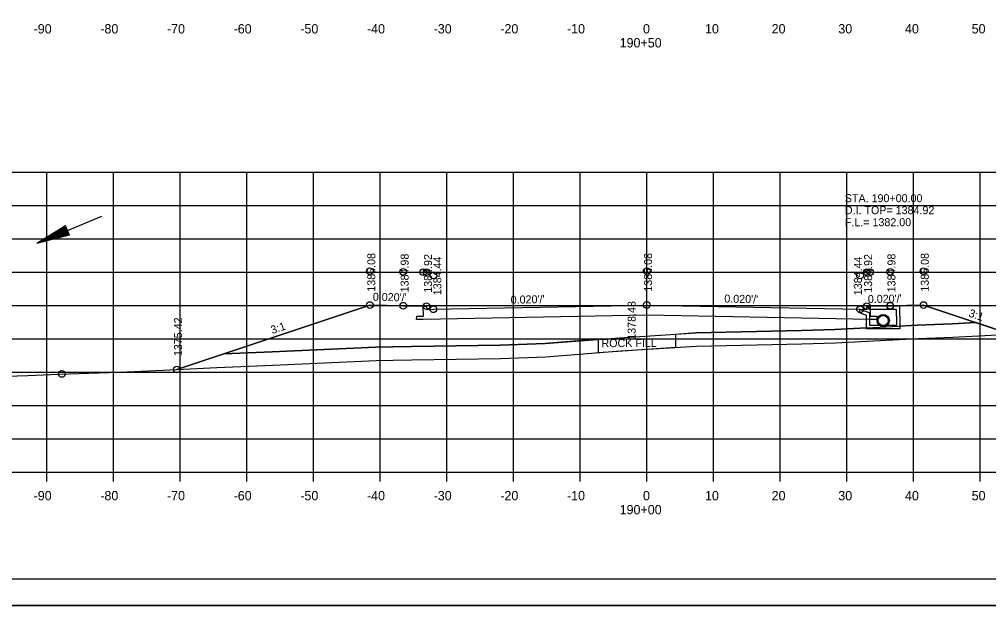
# Model space of a CAD drawing. Extents: x 1374311 to 1383814, y 384102 to 406278.
# Drawn here: x 1382546 to 1382691.4, y 399878.3 to 399966.2 of the extents above; entities that cross this region are included whole.
import ezdxf

# ---------------------------------------------------------------- set-up
doc = ezdxf.new("R2010")
doc.units = 0
for name, color, linetype in [('R_Axis', 7, 'Continuous'), ('R_Axis Annot', 7, 'Continuous'), ('R_Border', 7, 'Continuous'), ('R_Draft', 7, 'Continuous'), ('R_Exist Surface', 7, 'Continuous'), ('R_Fin Surface', 7, 'Continuous'), ('R_Grid', 7, 'Continuous'), ('R_No Plot', 7, 'Continuous'), ('R_Water', 7, 'Continuous'), ('R_Water Annot', 7, 'Continuous'), ('R_Xsect Elev', 7, 'Continuous'), ('R_Xsect Slope', 7, 'Continuous')]:
    doc.layers.add(name, color=color, linetype=linetype)

msp = doc.modelspace()

# ---------------------------------------------------------------- linework, layer by layer
at = {"layer": 'R_Axis'}
for p, q in [((1382500.07, 399898.28), (1382780.07, 399898.28)), ((1382550.07, 399896.88), (1382550.07, 399898.28)), ((1382560.07, 399896.88), (1382560.07, 399898.28)), ((1382570.07, 399896.88), (1382570.07, 399898.28)), ((1382580.07, 399896.88), (1382580.07, 399898.28)), ((1382590.07, 399896.88), (1382590.07, 399898.28)), ((1382600.07, 399896.88), (1382600.07, 399898.28)), ((1382610.07, 399896.88), (1382610.07, 399898.28)), ((1382620.07, 399896.88), (1382620.07, 399898.28)), ((1382630.07, 399896.88), (1382630.07, 399898.28)), ((1382640.07, 399896.88), (1382640.07, 399898.28)), ((1382650.07, 399896.88), (1382650.07, 399898.28)), ((1382660.07, 399896.88), (1382660.07, 399898.28)), ((1382670.07, 399896.88), (1382670.07, 399898.28)), ((1382680.07, 399896.88), (1382680.07, 399898.28)), ((1382690.07, 399896.88), (1382690.07, 399898.28))]:
    msp.add_line(p, q, dxfattribs=at)
at = {"layer": 'R_Border'}
msp.add_line((1382798.25, 399882.28), (1382482.07, 399882.28), dxfattribs=at)
at = {"layer": 'R_Draft'}
for p, q in [((1382552.9, 399935.23), (1382548.57, 399932.61)), ((1382552.94, 399935.11), (1382549.34, 399932.93)), ((1382553.47, 399933.84), (1382552.9, 399935.23)), ((1382553.47, 399933.84), (1382548.57, 399932.61)), ((1382553.42, 399933.96), (1382549.34, 399932.93)), ((1382552.99, 399935), (1382550.13, 399933.27)), ((1382553.38, 399934.08), (1382550.13, 399933.27)), ((1382553.04, 399934.88), (1382550.9, 399933.59)), ((1382553.33, 399934.19), (1382550.9, 399933.59)), ((1382553.09, 399934.76), (1382551.68, 399933.91)), ((1382553.28, 399934.31), (1382551.68, 399933.91)), ((1382553.14, 399934.64), (1382552.46, 399934.23)), ((1382553.23, 399934.43), (1382552.46, 399934.23))]:
    msp.add_line(p, q, dxfattribs=at)
at = {"layer": 'R_Exist Surface'}
msp.add_lwpolyline([(1382535.89, 399912.45), (1382547.24, 399912.8), (1382551.84, 399913.01), (1382560.98, 399913.31), (1382567.56, 399913.6), (1382575.59, 399914.01), (1382583.99, 399914.36), (1382599.5, 399915.06), (1382602.03, 399915.08), (1382604.82, 399915.14), (1382618.16, 399915.35), (1382624.93, 399915.59), (1382636.15, 399916.47), (1382647.56, 399917.17), (1382663.36, 399917.56), (1382668.39, 399917.69), (1382680.78, 399918.36), (1382685.99, 399918.56), (1382690.79, 399918.81), (1382703.4, 399919.46)], dxfattribs=at)
msp.add_circle((1382675.55, 399921.03), 0.917, dxfattribs=at)
at = {"layer": 'R_Fin Surface'}
for p, q in [((1382694.64, 399919.01), (1382689.44, 399920.74)), ((1382673.05, 399919.94), (1382668.31, 399919.69)), ((1382576.64, 399916.05), (1382569.58, 399913.7)), ((1382604.82, 399915.14), (1382618.16, 399915.35)), ((1382618.16, 399915.35), (1382624.93, 399915.59))]:
    msp.add_line(p, q, dxfattribs=at)
for points in [[(1382569.58, 399913.7), (1382569.59, 399913.7), (1382598.56, 399923.36), (1382598.56, 399923.36), (1382603.56, 399923.26), (1382606.56, 399923.2), (1382606.56, 399923.2), (1382607.06, 399923.2), (1382607.06, 399923.2), (1382607.07, 399922.7), (1382608.07, 399922.72), (1382608.07, 399922.72), (1382608.07, 399922.72), (1382640.07, 399923.36), (1382640.07, 399923.36), (1382672.07, 399922.72), (1382673.07, 399922.7), (1382673.07, 399922.7), (1382673.08, 399923.2), (1382673.58, 399923.2), (1382673.58, 399923.2), (1382676.58, 399923.26), (1382676.58, 399923.26), (1382676.58, 399923.26), (1382681.58, 399923.36), (1382681.58, 399923.36), (1382694.64, 399919.01)], [(1382673.58, 399923.2), (1382673.59, 399921.68), (1382674.59, 399921.67), (1382674.58, 399921.17), (1382673.58, 399921.19), (1382640.07, 399921.86), (1382606.56, 399921.19), (1382605.56, 399921.17), (1382605.57, 399921.67), (1382606.57, 399921.68), (1382606.56, 399923.2)], [(1382576.64, 399916.05), (1382583.9, 399916.36), (1382599.44, 399917.06), (1382602, 399917.08), (1382604.78, 399917.14), (1382618.11, 399917.35), (1382624.82, 399917.59), (1382636.01, 399918.46), (1382647.48, 399919.17), (1382663.31, 399919.56), (1382668.31, 399919.69), (1382680.69, 399920.36), (1382685.9, 399920.56), (1382689.44, 399920.74)], [(1382689.44, 399920.74), (1382685.9, 399920.56), (1382680.69, 399920.36), (1382678.05, 399920.21)], [(1382668.31, 399919.69), (1382663.31, 399919.56), (1382647.48, 399919.17), (1382644.39, 399918.96), (1382644.39, 399916.99), (1382632.85, 399916.19), (1382632.85, 399918.22), (1382624.82, 399917.59), (1382618.11, 399917.35), (1382604.78, 399917.14), (1382602, 399917.08), (1382599.44, 399917.06), (1382583.9, 399916.36), (1382576.64, 399916.05)], [(1382678.05, 399920.21), (1382678.05, 399919.78), (1382675.55, 399919.78), (1382673.05, 399919.78), (1382673.05, 399919.94)], [(1382647.56, 399917.17), (1382663.36, 399917.56), (1382668.39, 399917.69), (1382680.78, 399918.36), (1382685.99, 399918.56), (1382690.79, 399918.81), (1382694.64, 399919.01)], [(1382624.93, 399915.59), (1382636.15, 399916.47), (1382647.56, 399917.17)], [(1382569.58, 399913.7), (1382575.59, 399914.01), (1382583.99, 399914.36), (1382599.5, 399915.06)], [(1382599.5, 399915.06), (1382602.03, 399915.08), (1382604.82, 399915.14)]]:
    msp.add_lwpolyline(points, dxfattribs=at)
at = {"layer": 'R_Grid'}
for p, q in [((1382500.07, 399943.28), (1382780.07, 399943.28)), ((1382550.07, 399898.28), (1382550.07, 399943.28)), ((1382560.07, 399898.28), (1382560.07, 399943.28)), ((1382570.07, 399898.28), (1382570.07, 399943.28)), ((1382580.07, 399898.28), (1382580.07, 399943.28)), ((1382590.07, 399898.28), (1382590.07, 399943.28)), ((1382600.07, 399898.28), (1382600.07, 399943.28)), ((1382610.07, 399898.28), (1382610.07, 399943.28)), ((1382620.07, 399898.28), (1382620.07, 399943.28)), ((1382630.07, 399898.28), (1382630.07, 399943.28)), ((1382640.07, 399898.28), (1382640.07, 399943.28)), ((1382650.07, 399898.28), (1382650.07, 399943.28)), ((1382660.07, 399898.28), (1382660.07, 399943.28)), ((1382670.07, 399898.28), (1382670.07, 399943.28)), ((1382680.07, 399898.28), (1382680.07, 399943.28)), ((1382690.07, 399898.28), (1382690.07, 399943.28)), ((1382500.07, 399938.28), (1382780.07, 399938.28)), ((1382500.07, 399933.28), (1382780.07, 399933.28)), ((1382500.07, 399928.28), (1382780.07, 399928.28)), ((1382500.07, 399923.28), (1382780.07, 399923.28)), ((1382500.07, 399918.28), (1382780.07, 399918.28)), ((1382500.07, 399913.28), (1382780.07, 399913.28)), ((1382500.07, 399908.28), (1382780.07, 399908.28)), ((1382500.07, 399903.28), (1382780.07, 399903.28)), ((1382500.07, 399898.28), (1382780.07, 399898.28))]:
    msp.add_line(p, q, dxfattribs=at)
at = {"layer": 'R_No Plot'}
msp.add_line((1382469.67, 399878.3), (1382803, 399878.3), dxfattribs=at)
for points in [[(1382469.66, 400091.63), (1382803, 400091.63), (1382803, 399878.29), (1382469.66, 399878.29)], [(1382715.99, 400087.74), (1382715.99, 400077.86), (1382751.72, 400077.86), (1382751.72, 400074.94), (1382774.92, 400074.94), (1382774.92, 400050.6), (1382798.25, 400050.6), (1382798.25, 399882.28), (1382482.07, 399882.28), (1382482.07, 400087.74)], [(1382569.58, 399913.7), (1382575.59, 399914.01), (1382583.99, 399914.36), (1382599.5, 399915.06), (1382602.03, 399915.08), (1382604.82, 399915.14), (1382618.16, 399915.35), (1382624.93, 399915.59), (1382636.15, 399916.47), (1382647.56, 399917.17), (1382663.36, 399917.56), (1382668.39, 399917.69), (1382680.78, 399918.36), (1382685.99, 399918.56), (1382690.79, 399918.81), (1382694.64, 399919.01), (1382681.58, 399923.36), (1382676.58, 399923.26), (1382673.58, 399923.2), (1382673.59, 399921.68), (1382674.59, 399921.67), (1382674.58, 399921.17), (1382673.58, 399921.19), (1382640.07, 399921.86), (1382606.56, 399921.19), (1382605.56, 399921.17), (1382605.57, 399921.67), (1382606.57, 399921.68), (1382606.56, 399923.2), (1382603.56, 399923.26), (1382598.56, 399923.36), (1382569.59, 399913.7)]]:
    msp.add_lwpolyline(points, close=True, dxfattribs=at)
for centre in [(1382598.56, 399928.44), (1382598.56, 399928.44), (1382603.56, 399928.34), (1382603.56, 399928.34), (1382606.56, 399928.28), (1382606.56, 399928.28), (1382607.06, 399928.28), (1382607.06, 399928.28), (1382608.07, 399927.8), (1382608.07, 399927.8), (1382640.07, 399928.44), (1382640.07, 399928.44), (1382672.07, 399927.8), (1382672.07, 399927.8), (1382673.08, 399928.28), (1382673.08, 399928.28), (1382673.58, 399928.28), (1382673.58, 399928.28), (1382676.58, 399928.34), (1382676.58, 399928.34), (1382681.58, 399928.44), (1382681.58, 399928.44), (1382598.56, 399923.36), (1382603.56, 399923.26), (1382607.06, 399923.2), (1382640.07, 399923.36), (1382673.08, 399923.2), (1382676.58, 399923.26), (1382681.58, 399923.36), (1382608.07, 399922.72), (1382672.07, 399922.72), (1382552.33, 399913.03), (1382552.33, 399913.03), (1382552.33, 399913.03), (1382552.33, 399913.03), (1382569.58, 399913.7), (1382569.58, 399913.7)]:
    msp.add_circle(centre, 0.5, dxfattribs=at)
at = {"layer": 'R_Water'}
for p, q in [((1382558.27, 399936.65), (1382548.57, 399932.61)), ((1382672.05, 399922.72), (1382673.55, 399922.2)), ((1382672.05, 399922.19), (1382673.05, 399921.84)), ((1382673.22, 399923.03), (1382673.3, 399923.2)), ((1382673.22, 399923.03), (1382673.55, 399922.7)), ((1382678.05, 399923.2), (1382673.3, 399923.2)), ((1382677.55, 399922.7), (1382673.55, 399922.7)), ((1382673.55, 399921.7), (1382673.55, 399922.2)), ((1382677.55, 399921.7), (1382677.55, 399922.7)), ((1382678.05, 399921.7), (1382678.05, 399923.2)), ((1382673.05, 399921.7), (1382673.05, 399921.84))]:
    msp.add_line(p, q, dxfattribs=at)
for points in [[(1382672.05, 399922.19), (1382672.05, 399922.72)], [(1382678.05, 399921.7), (1382678.05, 399919.78), (1382675.55, 399919.78), (1382673.05, 399919.78), (1382673.05, 399921.7)], [(1382677.55, 399921.7), (1382677.55, 399920.28), (1382675.55, 399920.28), (1382673.55, 399920.28), (1382673.55, 399921.7)]]:
    msp.add_lwpolyline(points, dxfattribs=at)
msp.add_circle((1382675.55, 399921.03), 0.75, dxfattribs=at)

# ---------------------------------------------------------------- texts
at = {"layer": 'R_Axis Annot'}
for s, p in [('-90', (1382548.11, 399964.08)), ('-80', (1382558.11, 399964.08)), ('-70', (1382568.11, 399964.08)), ('-60', (1382578.11, 399964.08)), ('-50', (1382588.11, 399964.08)), ('-40', (1382598.11, 399964.08)), ('-30', (1382608.11, 399964.08)), ('-20', (1382618.11, 399964.08)), ('-10', (1382628.11, 399964.08)), ('0', (1382639.51, 399964.08)), ('10', (1382648.81, 399964.08)), ('20', (1382658.81, 399964.08)), ('30', (1382668.81, 399964.08)), ('40', (1382678.81, 399964.08)), ('50', (1382688.81, 399964.08)), ('190+50', (1382636.01, 399961.98)), ('-90', (1382548.11, 399894.08)), ('-80', (1382558.11, 399894.08)), ('-70', (1382568.11, 399894.08)), ('-60', (1382578.11, 399894.08)), ('-50', (1382588.11, 399894.08)), ('-40', (1382598.11, 399894.08)), ('-30', (1382608.11, 399894.08)), ('-20', (1382618.11, 399894.08)), ('-10', (1382628.11, 399894.08)), ('0', (1382639.51, 399894.08)), ('10', (1382648.81, 399894.08)), ('20', (1382658.81, 399894.08)), ('30', (1382668.81, 399894.08)), ('40', (1382678.81, 399894.08)), ('50', (1382688.81, 399894.08)), ('190+00', (1382636.01, 399891.98))]:
    msp.add_text(s, height=1.4, dxfattribs=at).set_placement(p)
at = {"layer": 'R_Fin Surface'}
msp.add_text('ROCK FILL', height=1.2, rotation=0.3163, dxfattribs=at).set_placement((1382633.29, 399917.04))
at = {"layer": 'R_Water Annot'}
for s, p in [('STA. 190+00.00', (1382669.79, 399938.78)), ('D.I. TOP= 1384.92', (1382669.79, 399936.98)), ('F.L.= 1382.00', (1382669.79, 399935.18))]:
    msp.add_text(s, height=1.2, dxfattribs=at).set_placement(p)
at = {"layer": 'R_Xsect Elev'}
for s, p in [('1385.08', (1382599.36, 399925.36)), ('1384.98', (1382604.36, 399925.26)), ('1384.92', (1382607.86, 399925.2)), ('1385.08', (1382640.87, 399925.36)), ('1384.92', (1382673.88, 399925.2)), ('1384.98', (1382677.38, 399925.26)), ('1385.08', (1382682.38, 399925.36)), ('1384.44', (1382609.27, 399924.83)), ('1384.44', (1382672.34, 399924.83)), ('1378.43', (1382638.41, 399918.15)), ('1375.42', (1382570.38, 399915.7))]:
    msp.add_text(s, height=1.2, rotation=90, dxfattribs=at).set_placement(p)
at = {"layer": 'R_Xsect Slope'}
for s, rotation, p in [("0.020'/'", 358.8542, (1382598.98, 399924)), ("0.020'/'", 358.8542, (1382651.7, 399923.73)), ("0.020'/'", 1.1458, (1382673.25, 399923.65)), ("0.020'/'", 1.1458, (1382619.68, 399923.55)), ('3:1', 341.5651, (1382688.27, 399921.66)), ('3:1', 18.4349, (1382583.91, 399919))]:
    msp.add_text(s, height=1.2, rotation=rotation, dxfattribs=at).set_placement(p)

doc.saveas('drawing.dxf')
